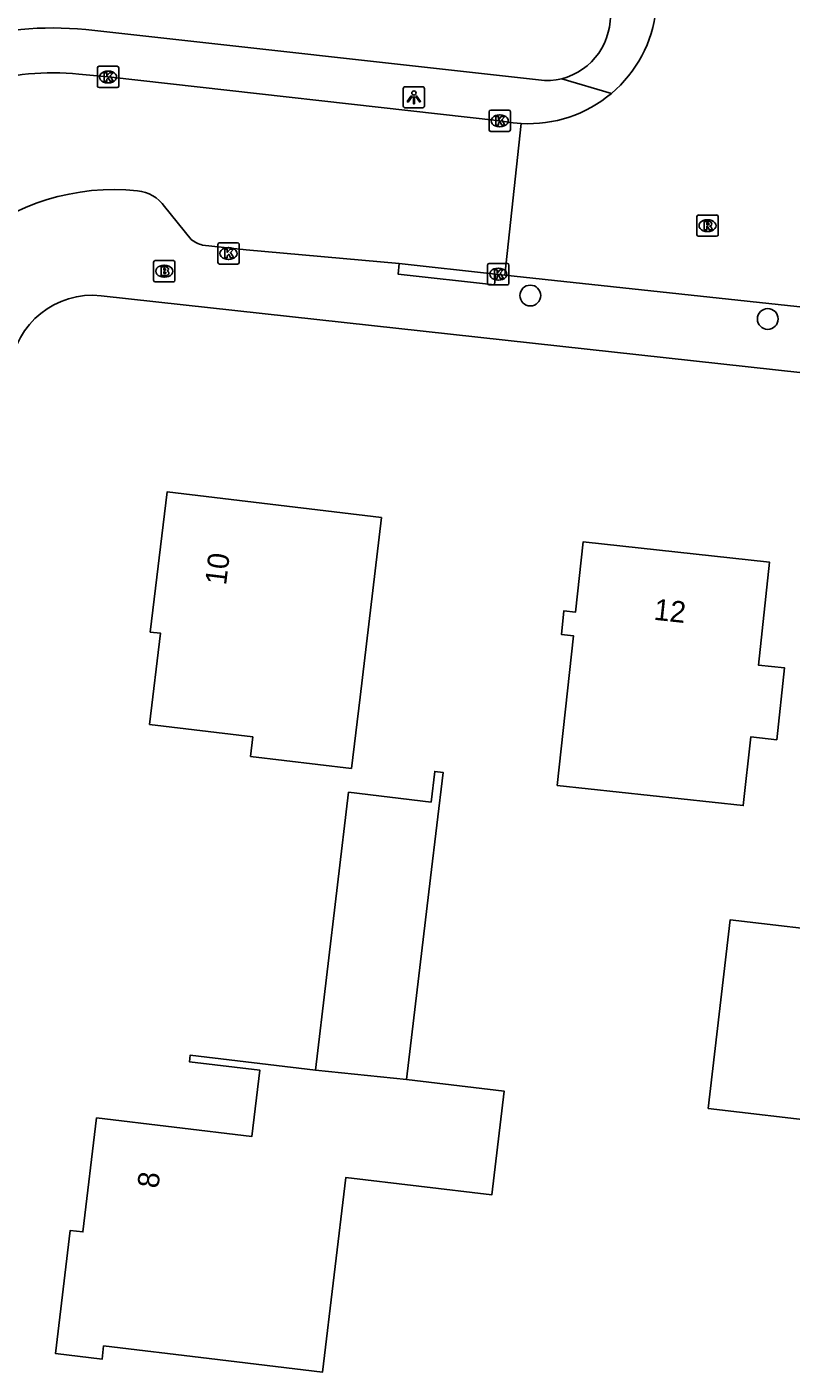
# Model space of a CAD drawing. Extents: x 162186 to 163152, y 385513 to 386513.
# Drawn here: x 162272.9 to 162308.8, y 385834.8 to 385898 of the extents above; entities that cross this region are included whole.
import ezdxf

# ---------------------------------------------------------------- set-up
doc = ezdxf.new("R2010")
doc.units = 0
for name, color, linetype in [('IMGEO_Boom', 7, 'Continuous'), ('IMGEO_Brandkraan', 7, 'Continuous'), ('IMGEO_Kolk', 7, 'Continuous'), ('IMGEO_Lichtpunt', 7, 'Continuous'), ('IMGEO_Pand', 7, 'Continuous'), ('IMGEO_Pand_nummerreeks', 7, 'Continuous'), ('IMGEO_Rijbaan_lokaal_open', 7, 'Continuous'), ('IMGEO_Rioolput', 7, 'Continuous'), ('IMGEO_Voetpad_open', 7, 'Continuous')]:
    doc.layers.add(name, color=color, linetype=linetype)

msp = doc.modelspace()

# ---------------------------------------------------------------- linework, layer by layer
at = {"layer": 'IMGEO_Boom'}
for centre in [(162296.526, 385885.355), (162307.691, 385884.253)]:
    msp.add_circle(centre, 0.489, dxfattribs=at)
at = {"layer": 'IMGEO_Brandkraan'}
for p, q in [((162278.813, 385886.073), (162278.813, 385886.925)), ((162278.888, 385886.999), (162279.74, 385886.999)), ((162279.301, 385886.779), (162279.326, 385886.779)), ((162279.814, 385886.925), (162279.814, 385886.073)), ((162279.324, 385886.219), (162279.299, 385886.219)), ((162279.74, 385885.999), (162278.888, 385885.999))]:
    msp.add_line(p, q, dxfattribs=at)
for points in [[(162278.813, 385886.073), (162278.813, 385886.925)], [(162278.888, 385886.999), (162279.74, 385886.999)], [(162279.161, 385886.699), (162279.161, 385886.299), (162279.374, 385886.299)], [(162279.392, 385886.699), (162279.161, 385886.699)], [(162279.814, 385886.925), (162279.814, 385886.073)], [(162279.34, 385886.618), (162279.286, 385886.618), (162279.286, 385886.542)], [(162279.286, 385886.542), (162279.339, 385886.542)], [(162279.348, 385886.466), (162279.286, 385886.466), (162279.286, 385886.385)], [(162279.286, 385886.385), (162279.348, 385886.385)], [(162279.74, 385885.999), (162278.888, 385885.999)]]:
    msp.add_lwpolyline(points, dxfattribs=at)
for centre, radius, start, end in [((162278.89, 385886.923), 0.0765, 91.55205, 178.44795), ((162278.89, 385886.923), 0.0765, 91.55205, 178.44795), ((162279.396, 385886.554), 0.145, 59.4692, 91.53667), ((162279.421, 385886.601), 0.0922, 285.51372, 58.15012), ((162279.738, 385886.923), 0.0765, 1.55205, 88.44795), ((162279.738, 385886.923), 0.0765, 1.55205, 88.44795), ((162278.89, 385886.075), 0.0765, 181.55205, 268.44795), ((162278.89, 385886.075), 0.0765, 181.55205, 268.44795), ((162279.341, 385886.58), 0.0379, 267.82845, 90.93552), ((162279.349, 385886.425), 0.0404, 269.87594, 90.50774), ((162279.38, 385886.55), 0.251, 268.66757, 293.53466), ((162279.426, 385886.409), 0.105, 301.31148, 78.98903), ((162279.738, 385886.075), 0.0765, 271.55205, 358.44795), ((162279.738, 385886.075), 0.0765, 271.55205, 358.44795)]:
    msp.add_arc(centre, radius, start, end, dxfattribs=at)
for centre, major_axis, ratio, start_param, end_param in [((162279.3, 385886.499), (-0.387, 0.002), 0.722429, 4.712389, 7.853982), ((162279.325, 385886.499), (-0.39, 0.002), 0.717154, 1.570796, 4.712389)]:
    msp.add_ellipse(centre, major_axis=major_axis, ratio=ratio, start_param=start_param, end_param=end_param, dxfattribs=at)
at = {"layer": 'IMGEO_Kolk'}
for p, q in [((162276.171, 385895.203), (162276.171, 385896.055)), ((162276.246, 385896.129), (162277.098, 385896.129)), ((162276.659, 385895.909), (162276.684, 385895.909)), ((162277.172, 385896.055), (162277.172, 385895.203)), ((162277.098, 385895.129), (162276.246, 385895.129)), ((162276.682, 385895.349), (162276.657, 385895.349)), ((162294.589, 385893.141), (162294.589, 385893.993)), ((162294.664, 385894.067), (162295.516, 385894.067)), ((162295.077, 385893.847), (162295.102, 385893.847)), ((162295.59, 385893.993), (162295.59, 385893.141)), ((162295.516, 385893.067), (162294.664, 385893.067)), ((162295.1, 385893.287), (162295.075, 385893.287)), ((162281.834, 385886.905), (162281.834, 385887.757)), ((162281.909, 385887.831), (162282.761, 385887.831)), ((162282.322, 385887.611), (162282.347, 385887.611)), ((162282.835, 385887.757), (162282.835, 385886.905)), ((162282.761, 385886.831), (162281.909, 385886.831)), ((162282.345, 385887.051), (162282.32, 385887.051)), ((162294.519, 385885.933), (162294.519, 385886.785)), ((162294.594, 385886.859), (162295.446, 385886.859)), ((162295.52, 385886.785), (162295.52, 385885.933)), ((162295.03, 385886.079), (162295.005, 385886.079)), ((162295.007, 385886.639), (162295.032, 385886.639)), ((162295.446, 385885.859), (162294.594, 385885.859))]:
    msp.add_line(p, q, dxfattribs=at)
for points in [[(162276.171, 385895.203), (162276.171, 385896.055)], [(162276.246, 385896.129), (162277.098, 385896.129)], [(162276.492, 385895.829), (162276.615, 385895.829), (162276.615, 385895.678), (162276.745, 385895.829), (162276.909, 385895.829), (162276.763, 385895.678), (162276.916, 385895.429), (162276.764, 385895.429), (162276.679, 385895.593), (162276.615, 385895.526), (162276.615, 385895.429), (162276.492, 385895.429), (162276.492, 385895.829)], [(162277.172, 385896.055), (162277.172, 385895.203)], [(162277.098, 385895.129), (162276.246, 385895.129)], [(162294.589, 385893.141), (162294.589, 385893.993)], [(162294.664, 385894.067), (162295.516, 385894.067)], [(162294.91, 385893.767), (162295.033, 385893.767), (162295.033, 385893.616), (162295.163, 385893.767), (162295.327, 385893.767), (162295.181, 385893.616), (162295.334, 385893.367), (162295.182, 385893.367), (162295.097, 385893.531), (162295.033, 385893.464), (162295.033, 385893.367), (162294.91, 385893.367), (162294.91, 385893.767)], [(162295.59, 385893.993), (162295.59, 385893.141)], [(162295.516, 385893.067), (162294.664, 385893.067)], [(162281.834, 385886.905), (162281.834, 385887.757)], [(162281.909, 385887.831), (162282.761, 385887.831)], [(162282.155, 385887.531), (162282.278, 385887.531), (162282.278, 385887.38), (162282.408, 385887.531), (162282.572, 385887.531), (162282.426, 385887.38), (162282.579, 385887.131), (162282.427, 385887.131), (162282.342, 385887.295), (162282.278, 385887.228), (162282.278, 385887.131), (162282.155, 385887.131), (162282.155, 385887.531)], [(162282.835, 385887.757), (162282.835, 385886.905)], [(162282.761, 385886.831), (162281.909, 385886.831)], [(162294.519, 385885.933), (162294.519, 385886.785)], [(162294.594, 385886.859), (162295.446, 385886.859)], [(162295.52, 385886.785), (162295.52, 385885.933)], [(162294.84, 385886.559), (162294.963, 385886.559), (162294.963, 385886.408), (162295.093, 385886.559), (162295.257, 385886.559), (162295.111, 385886.408), (162295.264, 385886.159), (162295.112, 385886.159), (162295.027, 385886.323), (162294.963, 385886.256), (162294.963, 385886.159), (162294.84, 385886.159), (162294.84, 385886.559)], [(162295.446, 385885.859), (162294.594, 385885.859)]]:
    msp.add_lwpolyline(points, dxfattribs=at)
for centre, start, end in [((162276.248, 385896.053), 91.55205, 178.44795), ((162276.248, 385896.053), 91.55205, 178.44795), ((162277.096, 385896.053), 1.55205, 88.44795), ((162277.096, 385896.053), 1.55205, 88.44795), ((162276.248, 385895.205), 181.55205, 268.44795), ((162276.248, 385895.205), 181.55205, 268.44795), ((162277.096, 385895.205), 271.55205, 358.44795), ((162277.096, 385895.205), 271.55205, 358.44795), ((162294.666, 385893.991), 91.55205, 178.44795), ((162294.666, 385893.991), 91.55205, 178.44795), ((162295.514, 385893.991), 1.55205, 88.44795), ((162295.514, 385893.991), 1.55205, 88.44795), ((162294.666, 385893.143), 181.55205, 268.44795), ((162294.666, 385893.143), 181.55205, 268.44795), ((162295.514, 385893.143), 271.55205, 358.44795), ((162295.514, 385893.143), 271.55205, 358.44795), ((162281.911, 385887.755), 91.55205, 178.44795), ((162281.911, 385887.755), 91.55205, 178.44795), ((162282.759, 385887.755), 1.55205, 88.44795), ((162282.759, 385887.755), 1.55205, 88.44795), ((162281.911, 385886.907), 181.55205, 268.44795), ((162281.911, 385886.907), 181.55205, 268.44795), ((162282.759, 385886.907), 271.55205, 358.44795), ((162282.759, 385886.907), 271.55205, 358.44795), ((162294.596, 385886.783), 91.55205, 178.44795), ((162294.596, 385886.783), 91.55205, 178.44795), ((162295.444, 385886.783), 1.55205, 88.44795), ((162295.444, 385886.783), 1.55205, 88.44795), ((162294.596, 385885.935), 181.55205, 268.44795), ((162294.596, 385885.935), 181.55205, 268.44795), ((162295.444, 385885.935), 271.55205, 358.44795), ((162295.444, 385885.935), 271.55205, 358.44795)]:
    msp.add_arc(centre, 0.0765, start, end, dxfattribs=at)
for centre, major_axis, ratio, start_param, end_param in [((162276.658, 385895.629), (-0.387, 0.002), 0.722429, 4.712389, 7.853982), ((162276.683, 385895.629), (-0.39, 0.002), 0.717154, 1.570796, 4.712389), ((162295.076, 385893.567), (-0.387, 0.002), 0.722429, 4.712389, 7.853982), ((162295.101, 385893.567), (-0.39, 0.002), 0.717154, 1.570796, 4.712389), ((162282.321, 385887.331), (-0.387, 0.002), 0.722429, 4.712389, 7.853982), ((162282.346, 385887.331), (-0.39, 0.002), 0.717154, 1.570796, 4.712389), ((162295.006, 385886.359), (-0.387, 0.002), 0.722429, 4.712389, 7.853982), ((162295.031, 385886.359), (-0.39, 0.002), 0.717154, 1.570796, 4.712389)]:
    msp.add_ellipse(centre, major_axis=major_axis, ratio=ratio, start_param=start_param, end_param=end_param, dxfattribs=at)
at = {"layer": 'IMGEO_Lichtpunt'}
for p, q in [((162290.553, 385895.076), (162290.553, 385894.269)), ((162290.553, 385895.076), (162290.553, 385894.269)), ((162291.455, 385895.171), (162290.647, 385895.171)), ((162291.455, 385895.171), (162290.647, 385895.171)), ((162291.549, 385894.269), (162291.549, 385895.076)), ((162291.549, 385894.269), (162291.549, 385895.076)), ((162290.647, 385894.175), (162291.455, 385894.175)), ((162290.647, 385894.175), (162291.455, 385894.175))]:
    msp.add_line(p, q, dxfattribs=at)
for points in [[(162290.927, 385894.74), (162290.966, 385894.712), (162290.778, 385894.45), (162290.74, 385894.477), (162290.927, 385894.74)], [(162291.029, 385894.692), (162291.076, 385894.692), (162291.076, 385894.37), (162291.029, 385894.37), (162291.029, 385894.692)], [(162291.139, 385894.712), (162291.177, 385894.739), (162291.364, 385894.477), (162291.325, 385894.449), (162291.139, 385894.712)]]:
    msp.add_lwpolyline(points, dxfattribs=at)
msp.add_circle((162291.052, 385894.874), 0.0994, dxfattribs=at)
for centre, start, end in [((162290.647, 385895.076), 90, 180), ((162290.647, 385895.076), 90, 180), ((162291.455, 385895.076), 0, 90), ((162291.455, 385895.076), 0, 90), ((162290.647, 385894.269), 180, 270), ((162290.647, 385894.269), 180, 270), ((162291.455, 385894.269), 270, 0), ((162291.455, 385894.269), 270, 360)]:
    msp.add_arc(centre, 0.0946, start, end, dxfattribs=at)
at = {"layer": 'IMGEO_Pand'}
for points in [[(162283.366, 385863.692), (162283.476, 385864.611), (162278.626, 385865.191), (162279.138, 385869.477), (162278.656, 385869.535), (162279.443, 385876.122), (162289.526, 385874.917), (162288.518, 385866.478), (162288.117, 385863.125), (162283.366, 385863.692)], [(162297.792, 385862.326), (162298.552, 385869.363), (162297.988, 385869.424), (162298.108, 385870.535), (162298.651, 385870.477), (162299.006, 385873.772), (162307.772, 385872.826), (162307.25, 385867.984), (162308.482, 385867.851), (162308.118, 385864.477), (162306.889, 385864.61), (162306.54, 385861.382), (162297.792, 385862.326)], [(162286.423, 385848.947), (162287.984, 385862.009), (162291.857, 385861.547), (162292.029, 385862.987), (162292.427, 385862.94), (162291.835, 385857.976), (162290.707, 385848.508)], [(162304.885, 385847.14), (162305.927, 385856.011), (162311.553, 385855.351), (162310.511, 385846.479), (162304.885, 385847.14)], [(162290.707, 385848.508), (162295.295, 385847.959), (162294.712, 385843.078), (162287.852, 385843.898), (162286.759, 385834.75), (162281.426, 385835.388), (162276.461, 385835.981), (162276.387, 385835.357), (162274.201, 385835.619), (162274.893, 385841.413), (162275.489, 385841.342), (162276.129, 385846.696), (162283.429, 385845.824), (162283.802, 385848.945), (162280.497, 385849.34), (162280.534, 385849.65), (162286.423, 385848.947)], [(162290.707, 385848.508), (162286.423, 385848.947)]]:
    msp.add_lwpolyline(points, dxfattribs=at)
at = {"layer": 'IMGEO_Rijbaan_lokaal_open'}
for points in [[(162296.099, 385893.443), (162295.717, 385893.478), (162295.086, 385893.565), (162276.672, 385895.628), (162275.292, 385895.757)], [(162295.325, 385886.319), (162296.099, 385893.443)], [(162279.332, 385889.537), (162280.582, 385887.993)], [(162281.108, 385887.727), (162283.159, 385887.51), (162290.366, 385886.86)], [(162290.366, 385886.86), (162294.895, 385886.36)], [(162294.895, 385886.36), (162295.325, 385886.319)], [(162315.046, 385884.192), (162295.325, 385886.319)]]:
    msp.add_lwpolyline(points, dxfattribs=at)
for centre, radius, start, end in [((162296.45, 385899.461), 6.028, 310.1858, 353.7024), ((162274.048, 385883.822), 12, 84.04747, 174.10064), ((162296.449, 385899.464), 6.031, 266.67503, 310.17866), ((162276.961, 385879.572), 10.767, 84.16502, 129.98114), ((162277.85, 385888.466), 1.828, 35.84819, 83.52732), ((162281.553, 385889.259), 1.596, 232.52959, 253.81865)]:
    msp.add_arc(centre, radius, start, end, dxfattribs=at)
at = {"layer": 'IMGEO_Rioolput'}
for p, q in [((162304.359, 385888.214), (162304.359, 385889.066)), ((162304.434, 385889.14), (162305.286, 385889.14)), ((162304.847, 385888.92), (162304.872, 385888.92)), ((162305.36, 385889.066), (162305.36, 385888.214)), ((162305.286, 385888.14), (162304.434, 385888.14)), ((162304.87, 385888.36), (162304.845, 385888.36))]:
    msp.add_line(p, q, dxfattribs=at)
for points in [[(162304.359, 385888.214), (162304.359, 385889.066)], [(162304.434, 385889.14), (162305.286, 385889.14)], [(162304.948, 385888.838), (162304.696, 385888.84), (162304.696, 385888.44)], [(162304.696, 385888.44), (162304.82, 385888.44), (162304.82, 385888.602), (162304.831, 385888.602)], [(162304.874, 385888.759), (162304.82, 385888.759), (162304.82, 385888.678)], [(162304.82, 385888.678), (162304.872, 385888.678)], [(162304.878, 385888.573), (162304.949, 385888.44), (162305.089, 385888.44), (162305.024, 385888.566)], [(162305.36, 385889.066), (162305.36, 385888.214)], [(162305.286, 385888.14), (162304.434, 385888.14)]]:
    msp.add_lwpolyline(points, dxfattribs=at)
for centre, radius, start, end in [((162304.436, 385889.064), 0.0765, 91.55205, 178.44795), ((162304.436, 385889.064), 0.0765, 91.55205, 178.44795), ((162304.83, 385888.549), 0.0533, 26.02933, 88.69889), ((162304.856, 385888.867), 0.19, 274.7715, 282.96867), ((162304.88, 385888.663), 0.0964, 77.00612, 93.18647), ((162304.894, 385888.72), 0.0378, 276.66336, 79.67722), ((162304.947, 385888.728), 0.109, 350.36119, 89.41601), ((162304.945, 385888.728), 0.112, 277.58423, 350.98172), ((162304.929, 385888.513), 0.108, 29.51342, 73.79051), ((162305.284, 385889.064), 0.0765, 1.55205, 88.44795), ((162305.284, 385889.064), 0.0765, 1.55205, 88.44795), ((162304.436, 385888.216), 0.0765, 181.55205, 268.44795), ((162304.436, 385888.216), 0.0765, 181.55205, 268.44795), ((162305.284, 385888.216), 0.0765, 271.55205, 358.44795), ((162305.284, 385888.216), 0.0765, 271.55205, 358.44795)]:
    msp.add_arc(centre, radius, start, end, dxfattribs=at)
for centre, major_axis, ratio, start_param, end_param in [((162304.846, 385888.64), (-0.387, 0.002), 0.722429, 4.712389, 7.853982), ((162304.871, 385888.64), (-0.39, 0.002), 0.717154, 1.570796, 4.712389)]:
    msp.add_ellipse(centre, major_axis=major_axis, ratio=ratio, start_param=start_param, end_param=end_param, dxfattribs=at)
at = {"layer": 'IMGEO_Voetpad_open'}
for points in [[(162298.003, 385895.547), (162298.262, 385895.625), (162298.513, 385895.726), (162298.754, 385895.849), (162298.983, 385895.993), (162299.199, 385896.157), (162299.399, 385896.339), (162299.582, 385896.539), (162299.746, 385896.754), (162299.89, 385896.983), (162300.014, 385897.224), (162300.115, 385897.475), (162300.193, 385897.734), (162300.243, 385897.966), (162300.567, 385900.867), (162301.577, 385909.923), (162303.065, 385923.488)], [(162275.621, 385897.854), (162297.198, 385895.455), (162297.469, 385895.462), (162297.738, 385895.492), (162298.003, 385895.547)], [(162298.003, 385895.547), (162300.34, 385894.856)], [(162294.895, 385886.36), (162294.841, 385885.864), (162290.312, 385886.364), (162290.366, 385886.86)], [(162420.754, 385869.497), (162276.342, 385885.344)]]:
    msp.add_lwpolyline(points, dxfattribs=at)
for centre, radius, start, end in [((162274.073, 385883.035), 14.899, 84.03684, 130.74702), ((162275.929, 385881.499), 3.867, 83.86769, 173.72061)]:
    msp.add_arc(centre, radius, start, end, dxfattribs=at)

# ---------------------------------------------------------------- texts
at = {"layer": 'IMGEO_Pand_nummerreeks'}
for s, rotation, p in [('10', 83.18672, (162282.219, 385871.712)), ('12', 353.84065, (162302.304, 385870.118)), ('8', 83.18339, (162279.034, 385843.361))]:
    msp.add_text(s, height=1, rotation=rotation, dxfattribs=at).set_placement(p)

doc.saveas('drawing.dxf')
